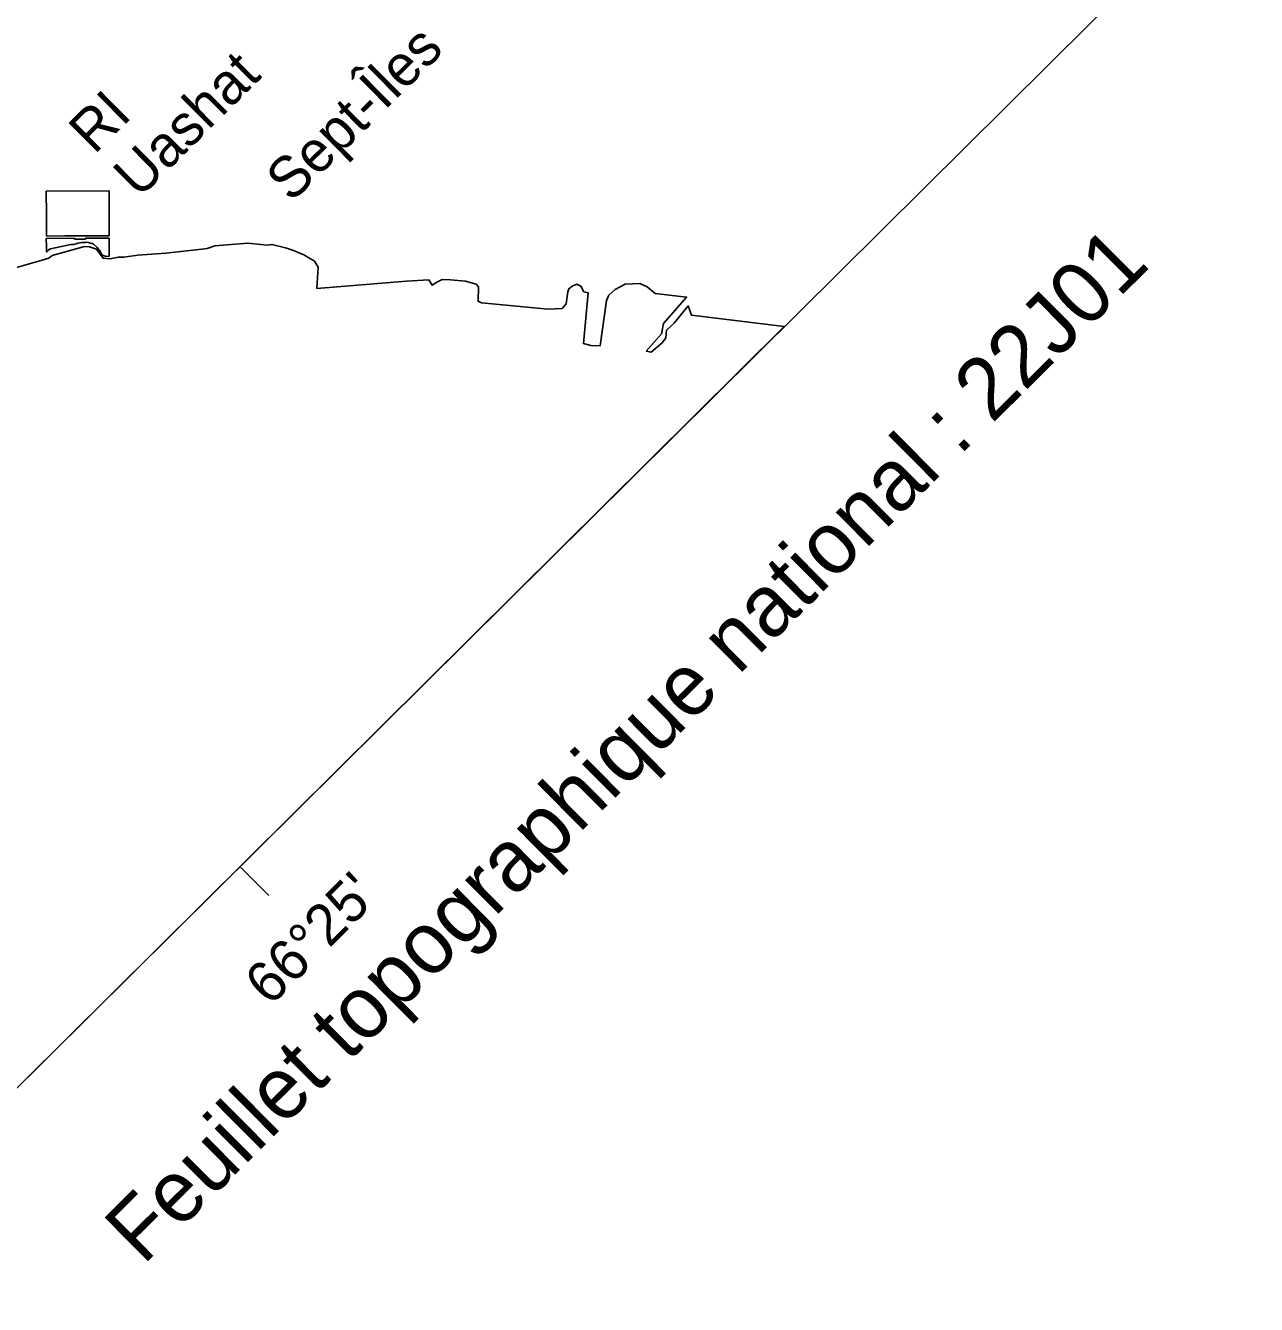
# Model space of a CAD drawing. Extents: x 381879 to 384696, y 5564785 to 5567594.
# Drawn here: x 384034.2 to 384154, y 5566849.3 to 5566973.9 of the extents above; entities that cross this region are included whole.
import ezdxf

# ---------------------------------------------------------------- set-up
doc = ezdxf.new("R2010")
doc.units = 0
doc.layers.add('Niveau 63', color=7, linetype='Continuous')

msp = doc.modelspace()

# ---------------------------------------------------------------- linework, layer by layer
at = {"layer": 'Niveau 63'}
msp.add_line((384055.04, 5566891.99), (384057.86, 5566889.15), dxfattribs=at)
msp.add_lwpolyline([(384012.04, 5566849.33), (384154.03, 5566990.18), (384048.39, 5567096.67), (383906.4, 5566955.82)], close=True, dxfattribs=at)
for points in [[(384108.05, 5566944.57), (384012.04, 5566849.33), (383906.4, 5566955.82), (383966.71, 5567015.65)], [(384042.3, 5566957.78), (384036.18, 5566957.76)], [(384036.18, 5566957.76), (384036.19, 5566955.46)], [(384042.3, 5566957.21), (384042.3, 5566957.78)], [(384042.32, 5566953.42), (384042.3, 5566957.21)], [(384036.19, 5566955.46), (384036.2, 5566953.39)], [(384036.18, 5566953.16), (384038.93, 5566953.17)], [(384036.2, 5566952.37), (384036.18, 5566953.16)], [(384036.2, 5566953.39), (384037.98, 5566953.4)], [(384037.98, 5566953.4), (384038.57, 5566953.41)], [(384038.57, 5566953.41), (384042.32, 5566953.42)], [(384038.93, 5566953.17), (384038.93, 5566953.07)], [(384038.93, 5566953.07), (384039.99, 5566953.09)], [(384039.99, 5566953.09), (384039.99, 5566953.18)], [(384039.99, 5566953.18), (384042.3, 5566953.18)], [(384042.3, 5566953.18), (384042.3, 5566953.04)], [(384033.04, 5566950.26), (384035.78, 5566951.04), (384036.42, 5566951.24), (384036.77, 5566951.49), (384039.9, 5566952.37), (384040.38, 5566952.34), (384041.08, 5566952.11), (384041.71, 5566951.23), (384042.42, 5566951.18), (384043.2, 5566951.34), (384043.73, 5566951.33), (384045.09, 5566951.52), (384047.82, 5566951.71), (384051.33, 5566952.12), (384051.86, 5566952.17), (384052.59, 5566952.42), (384055.8, 5566952.68), (384057.69, 5566952.51), (384058.15, 5566952.57), (384059.47, 5566952.24), (384060.26, 5566951.99), (384061.26, 5566951.56), (384062.3, 5566950.93), (384062.66, 5566950.37), (384062.54, 5566948.29), (384071.26, 5566949), (384073.45, 5566949.12), (384073.77, 5566948.6), (384074.21, 5566948.91), (384074.74, 5566949.15), (384075.54, 5566949.11), (384077.02, 5566949), (384078.04, 5566948.69), (384078.28, 5566948.44), (384078.23, 5566947.04), (384078.56, 5566946.88), (384085.05, 5566946.26), (384086.41, 5566946.32), (384086.8, 5566946.78), (384086.97, 5566947.95), (384087.06, 5566948.25), (384087.39, 5566948.52), (384087.85, 5566948.69), (384088.24, 5566948.5), (384088.54, 5566947.96), (384088.96, 5566947.85), (384088.49, 5566942.91), (384089.21, 5566942.73), (384090.13, 5566942.71), (384090.73, 5566947.11), (384090.97, 5566947.62), (384091.59, 5566948.17), (384092.56, 5566948.71), (384093.99, 5566948.77), (384094.69, 5566948.43), (384095.47, 5566947.8), (384098.54, 5566947.44), (384096.3, 5566944.86), (384096.08, 5566943.85), (384094.61, 5566942.18), (384095.08, 5566942.08), (384096.17, 5566943), (384096.53, 5566943.46), (384096.57, 5566944.22), (384097.34, 5566944.92), (384098.69, 5566946.59), (384099.01, 5566945.68), (384108.05, 5566944.57)], [(384038.94, 5566952.61), (384038.81, 5566952.56), (384038.62, 5566952.55), (384038.4, 5566952.53), (384036.59, 5566952.15), (384036.46, 5566952.07), (384036.34, 5566951.97), (384036.26, 5566951.89), (384036.2, 5566951.86), (384036.2, 5566951.91)], [(384036.2, 5566951.91), (384036.2, 5566952.37)], [(384040, 5566952.75), (384039.81, 5566952.77), (384039.6, 5566952.75), (384039.46, 5566952.72), (384039.26, 5566952.68), (384039.09, 5566952.63), (384038.94, 5566952.61)], [(384041.37, 5566952), (384041.26, 5566952.1), (384041.13, 5566952.26), (384040.79, 5566952.61), (384040.64, 5566952.67), (384040.49, 5566952.7), (384040.3, 5566952.76), (384040.1, 5566952.79), (384040, 5566952.75)], [(384042.3, 5566951.4), (384041.92, 5566951.44), (384041.64, 5566951.52), (384041.57, 5566951.62), (384041.51, 5566951.76), (384041.43, 5566951.91), (384041.37, 5566952)], [(384042.3, 5566953.04), (384042.3, 5566952.26)], [(384042.3, 5566952.26), (384042.3, 5566951.4)]]:
    msp.add_lwpolyline(points, dxfattribs=at)

# ---------------------------------------------------------------- texts
for s, height, p in [('Sept-Îles', 4, (384060.04, 5566956.56)), ('Uashat', 4, (384045.21, 5566956.96)), ('RI', 4, (384040.85, 5566961.26)), ('Feuillet topographique national : 22J01', 6, (384045.62, 5566853.07)), ("66°25'", 4, (384057.98, 5566878.29))]:
    msp.add_text(s, height=height, rotation=44.77, dxfattribs=at).set_placement(p)

doc.saveas('drawing.dxf')
